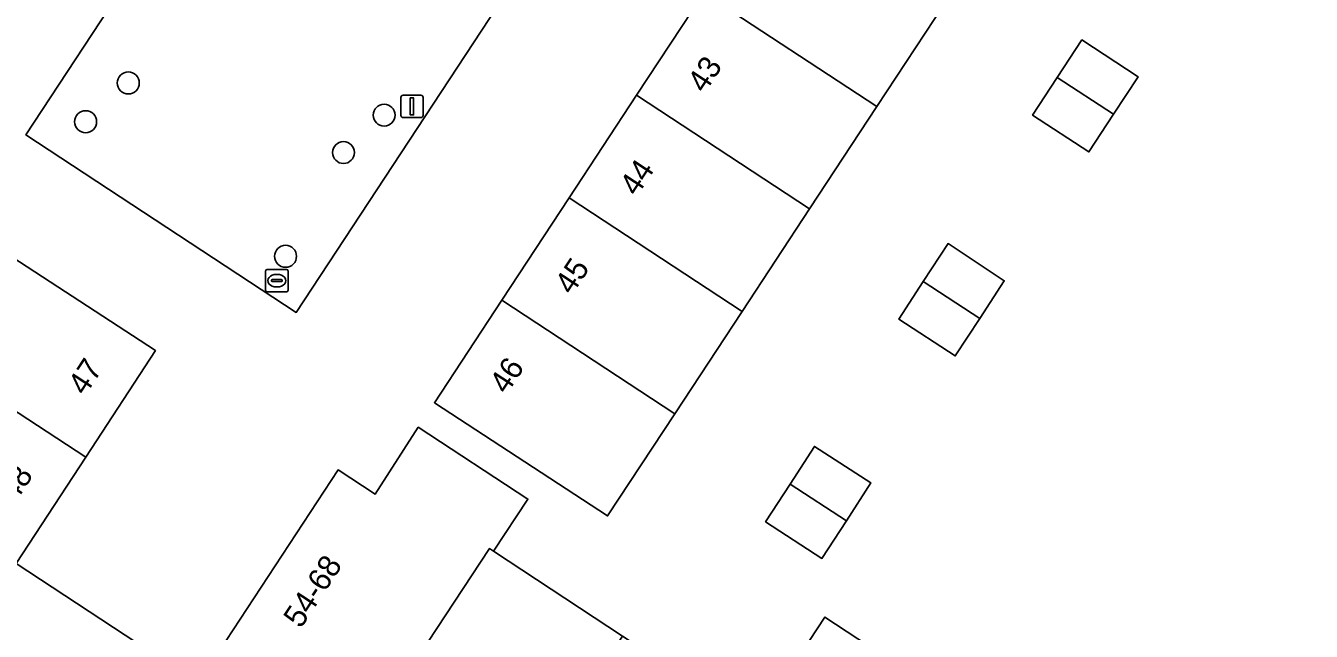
# Model space of a CAD drawing. Extents: x 159279 to 160377, y 384531 to 385888.
# Drawn here: x 159646.5 to 159703.6, y 385146.4 to 385173.3 of the extents above; entities that cross this region are included whole.
import ezdxf

# ---------------------------------------------------------------- set-up
doc = ezdxf.new("R2010")
doc.units = 0
for name, color, linetype in [('IMGEO_Boom', 7, 'Continuous'), ('IMGEO_Brandkraan', 7, 'Continuous'), ('IMGEO_Erf', 7, 'Continuous'), ('IMGEO_Groenvoorziening', 7, 'Continuous'), ('IMGEO_Lichtmast', 7, 'Continuous'), ('IMGEO_Pand', 7, 'Continuous'), ('IMGEO_Pand_nummerreeks', 7, 'Continuous'), ('IMGEO_Voetpad_open', 7, 'Continuous')]:
    doc.layers.add(name, color=color, linetype=linetype)

msp = doc.modelspace()

# ---------------------------------------------------------------- linework, layer by layer
at = {"layer": 'IMGEO_Boom'}
for centre in [(159651.051, 385170.747), (159649.155, 385169.022), (159662.426, 385169.317), (159660.62, 385167.653), (159658.043, 385163.038)]:
    msp.add_circle(centre, 0.489, dxfattribs=at)
at = {"layer": 'IMGEO_Brandkraan'}
for p, q in [((159657.155, 385161.53), (159657.155, 385162.382)), ((159657.23, 385162.456), (159658.082, 385162.456)), ((159657.643, 385162.236), (159657.668, 385162.236)), ((159658.156, 385162.382), (159658.156, 385161.53)), ((159657.414, 385161.95), (159657.414, 385161.962)), ((159657.852, 385161.913), (159657.454, 385161.913)), ((159657.457, 385161.999), (159657.855, 385161.999)), ((159657.666, 385161.676), (159657.641, 385161.676)), ((159657.898, 385161.962), (159657.898, 385161.95)), ((159658.082, 385161.456), (159657.23, 385161.456))]:
    msp.add_line(p, q, dxfattribs=at)
for points in [[(159657.155, 385161.53), (159657.155, 385162.382)], [(159657.23, 385162.456), (159658.082, 385162.456)], [(159658.156, 385162.382), (159658.156, 385161.53)], [(159658.082, 385161.456), (159657.23, 385161.456)]]:
    msp.add_lwpolyline(points, dxfattribs=at)
for centre, radius, start, end in [((159657.232, 385162.38), 0.0765, 91.552, 178.448), ((159657.232, 385162.38), 0.0765, 91.552, 178.448), ((159658.08, 385162.38), 0.0765, 1.552, 88.448), ((159658.08, 385162.38), 0.0765, 1.552, 88.448), ((159657.232, 385161.532), 0.0765, 181.552, 268.448), ((159657.232, 385161.532), 0.0765, 181.552, 268.448), ((159657.454, 385161.959), 0.0403, 85.8775, 175.7526), ((159657.451, 385161.949), 0.0366, 178.938, 274.7102), ((159657.855, 385161.956), 0.043, 264.8664, 352.4533), ((159657.859, 385161.961), 0.0386, 1.7309, 96.639), ((159658.08, 385161.532), 0.0765, 271.552, 358.448), ((159658.08, 385161.532), 0.0765, 271.552, 358.448)]:
    msp.add_arc(centre, radius, start, end, dxfattribs=at)
for centre, major_axis, ratio, start_param, end_param in [((159657.642, 385161.956), (-0.387, 0.002), 0.722429, 4.712389, 7.853982), ((159657.667, 385161.956), (-0.39, 0.002), 0.717154, 1.570796, 4.712389)]:
    msp.add_ellipse(centre, major_axis=major_axis, ratio=ratio, start_param=start_param, end_param=end_param, dxfattribs=at)
at = {"layer": 'IMGEO_Erf'}
for points in [[(159711.535, 385267.455), (159723.548, 385259.544), (159696.134, 385217.817), (159694.844, 385215.86), (159677.256, 385189.085), (159676.078, 385187.274), (159658.52, 385160.544), (159646.501, 385168.438), (159664.186, 385195.364), (159665.31, 385197.076), (159667.888, 385201.002), (159682.818, 385223.732), (159684.119, 385225.713)], [(159694.627, 385202.119), (159702.316, 385197.067), (159699.319, 385192.506), (159696.322, 385187.947), (159693.326, 385183.387), (159690.329, 385178.828), (159687.333, 385174.268), (159684.336, 385169.708), (159681.34, 385165.149), (159678.343, 385160.589), (159675.347, 385156.029), (159672.363, 385151.489), (159664.661, 385156.523), (159667.658, 385161.083), (159670.654, 385165.642), (159673.651, 385170.202), (159676.647, 385174.761), (159679.644, 385179.321), (159682.641, 385183.881), (159685.637, 385188.44), (159688.634, 385193), (159691.63, 385197.559)], [(159691.257, 385169.321), (159692.353, 385170.993), (159693.449, 385172.666), (159695.95, 385171.027), (159694.854, 385169.355), (159693.758, 385167.682)], [(159686.396, 385161.917), (159687.498, 385163.606), (159689.999, 385161.949), (159688.908, 385160.278), (159687.817, 385158.606), (159685.305, 385160.246)], [(159679.384, 385151.228), (159680.472, 385152.906), (159681.56, 385154.584), (159684.069, 385152.957), (159682.981, 385151.279), (159681.893, 385149.601)]]:
    msp.add_lwpolyline(points, close=True, dxfattribs=at)
msp.add_lwpolyline([(159644.544, 385163.877), (159652.256, 385158.842), (159649.164, 385154.106), (159646.071, 385149.369), (159654.163, 385144.055), (159660.378, 385153.538), (159662.025, 385152.458), (159663.945, 385155.433), (159668.817, 385152.24), (159667.294, 385149.917), (159673.023, 385146.148), (159678.92, 385142.268), (159682.025, 385146.988), (159686.941, 385143.753), (159691.858, 385140.519), (159696.774, 385137.284), (159701.691, 385134.05), (159706.607, 385130.815)], dxfattribs=at)
at = {"layer": 'IMGEO_Groenvoorziening'}
msp.add_lwpolyline([(159676.078, 385187.274), (159664.186, 385195.364), (159646.501, 385168.438), (159658.52, 385160.544)], close=True, dxfattribs=at)
at = {"layer": 'IMGEO_Lichtmast'}
for p, q in [((159663.169, 385169.305), (159663.169, 385170.105)), ((159663.169, 385170.105), (159663.169, 385169.305)), ((159663.269, 385170.205), (159664.059, 385170.205)), ((159664.059, 385170.205), (159663.269, 385170.205)), ((159664.159, 385170.105), (159664.159, 385169.305)), ((159664.159, 385169.305), (159664.159, 385170.105)), ((159664.059, 385169.205), (159663.269, 385169.205)), ((159663.269, 385169.205), (159664.059, 385169.205))]:
    msp.add_line(p, q, dxfattribs=at)
msp.add_lwpolyline([(159663.589, 385170.08), (159663.739, 385170.08), (159663.739, 385169.33), (159663.589, 385169.33), (159663.589, 385170.08)], dxfattribs=at)
for centre, start, end in [((159663.269, 385170.105), 90, 180), ((159663.269, 385170.105), 90, 180), ((159664.059, 385170.105), 0, 90), ((159664.059, 385170.105), 360, 90), ((159663.269, 385169.305), 180, 270), ((159663.269, 385169.305), 180, 270), ((159664.059, 385169.305), 270, 0), ((159664.059, 385169.305), 270, 0)]:
    msp.add_arc(centre, 0.1, start, end, dxfattribs=at)
at = {"layer": 'IMGEO_Pand'}
for points in [[(159679.644, 385179.321), (159676.647, 385174.761), (159684.336, 385169.708), (159687.333, 385174.268)], [(159676.647, 385174.761), (159673.651, 385170.202), (159681.34, 385165.149), (159684.336, 385169.708)], [(159692.353, 385170.993), (159694.854, 385169.355), (159695.95, 385171.027), (159693.449, 385172.666)], [(159692.353, 385170.993), (159691.257, 385169.321), (159693.758, 385167.682), (159694.854, 385169.355)], [(159673.651, 385170.202), (159670.654, 385165.642), (159678.343, 385160.589), (159681.34, 385165.149)], [(159670.654, 385165.642), (159667.658, 385161.083), (159675.347, 385156.029), (159678.343, 385160.589)], [(159641.451, 385159.141), (159649.164, 385154.106), (159652.256, 385158.842), (159644.544, 385163.877)], [(159686.396, 385161.917), (159688.908, 385160.278), (159689.999, 385161.949), (159687.498, 385163.606)], [(159686.396, 385161.917), (159685.305, 385160.246), (159687.817, 385158.606), (159688.908, 385160.278)], [(159667.658, 385161.083), (159664.661, 385156.523), (159672.363, 385151.489), (159675.347, 385156.029)], [(159641.451, 385159.141), (159638.359, 385154.405), (159646.071, 385149.369), (159649.164, 385154.106)], [(159667.106, 385150.041), (159667.294, 385149.917), (159668.817, 385152.24), (159663.945, 385155.433), (159662.025, 385152.458), (159660.378, 385153.538), (159654.163, 385144.055), (159660.451, 385139.926)], [(159684.069, 385152.957), (159681.56, 385154.584), (159680.472, 385152.906), (159682.981, 385151.279)], [(159680.472, 385152.906), (159679.384, 385151.228), (159681.893, 385149.601), (159682.981, 385151.279)], [(159673.023, 385146.148), (159667.294, 385149.917), (159667.106, 385150.041), (159660.451, 385139.926), (159666.382, 385136.032)], [(159686.941, 385143.753), (159682.025, 385146.988), (159678.92, 385142.268), (159679.129, 385142.131), (159683.839, 385139.038)]]:
    msp.add_lwpolyline(points, close=True, dxfattribs=at)
at = {"layer": 'IMGEO_Voetpad_open'}
msp.add_lwpolyline([(159646.355, 385086.133), (159650.682, 385083.29), (159655.009, 385080.447), (159659.337, 385077.604), (159663.46, 385074.896), (159667.991, 385071.919), (159696.929, 385115.976), (159690.82, 385119.987), (159684.71, 385123.999), (159678.601, 385128.01), (159672.491, 385132.021), (159666.382, 385136.032), (159660.451, 385139.926), (159654.163, 385144.055), (159646.071, 385149.369)], dxfattribs=at)

# ---------------------------------------------------------------- texts
at = {"layer": 'IMGEO_Pand_nummerreeks'}
for s, rotation, p in [('43', 56.6884, (159676.676, 385170.254)), ('44', 56.6884, (159673.662, 385165.667)), ('45', 56.6884, (159670.777, 385161.278)), ('47', 56.8603, (159649.133, 385156.803)), ('46', 56.6884, (159667.875, 385156.861)), ('48', 56.8603, (159646.04, 385152.065)), ('54-68', 56.7572, (159658.721, 385146.448))]:
    msp.add_text(s, height=1, rotation=rotation, dxfattribs=at).set_placement(p)

doc.saveas('drawing.dxf')
